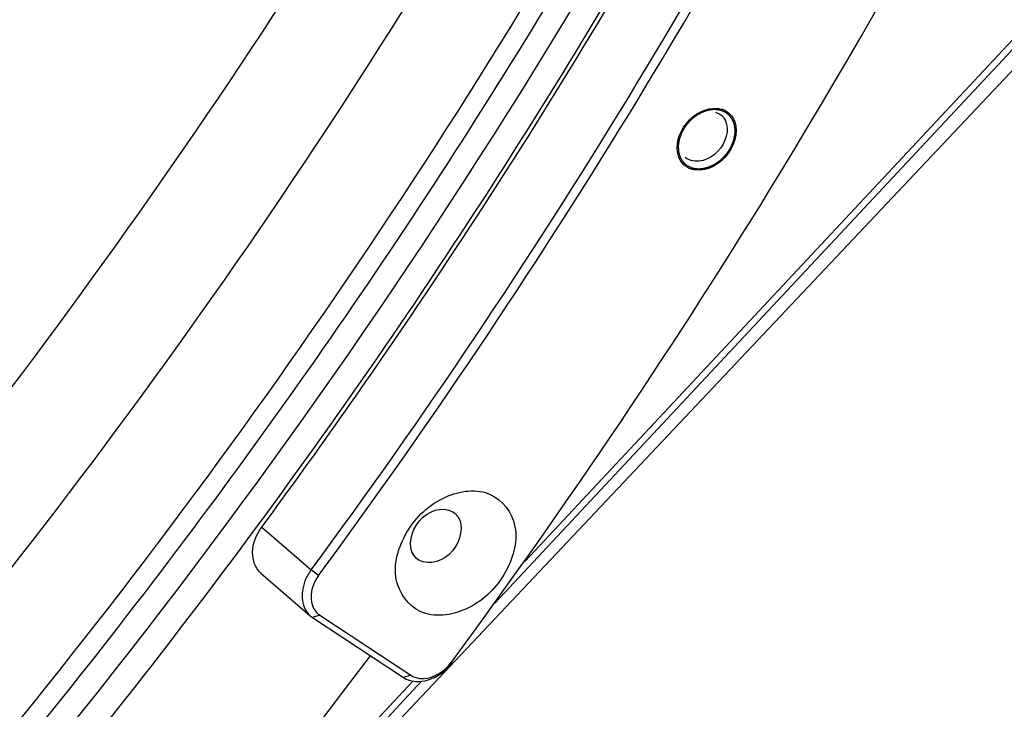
# Model space of a CAD drawing. Header units: millimetres. Extents: x 0 to 420, y 0 to 297.
# Tile 393 of 502: x 385.27 to 392.74, y 186.32 to 191.56. Entities that reach past the tile are written whole.
import ezdxf

# ---------------------------------------------------------------- set-up
doc = ezdxf.new("R2010")
doc.units = ezdxf.units.MM
doc.header["$LTSCALE"] = 23.1
doc.layers.get('0').update_dxf_attribs({"linetype": 'CONTINUOUS'})
doc.layers.add('02___PRT_ALL_AXES', color=7, linetype='CONTINUOUS')

msp = doc.modelspace()

# ---------------------------------------------------------------- linework, layer by layer
at = {"color": 7, "linetype": 'CONTINUOUS'}
for p, q in [((389.105, 187.4468), (394.1261, 192.8211)), ((394.2525, 192.7103), (370.8129, 167.8505)), ((394.0874, 192.7062), (388.8752, 187.1273)), ((387.1063, 187.7044), (387.4813, 187.3796)), ((387.0997, 187.3551), (387.4747, 187.0303)), ((387.5379, 187.3375), (387.4813, 187.3796)), ((387.4747, 187.0303), (387.4923, 187.017)), ((387.5471, 187.0354), (387.4923, 187.017)), ((387.5471, 187.0354), (388.2381, 186.5791)), ((387.4923, 187.017), (388.1833, 186.5607)), ((388.5454, 186.677), (388.5482, 186.6809)), ((388.5454, 186.677), (388.5482, 186.6809)), ((388.2381, 186.5791), (388.1833, 186.5607)), ((387.53, 185.7609), (388.2525, 186.5342)), ((388.3197, 186.5328), (387.565, 185.725))]:
    msp.add_line(p, q, dxfattribs=at)
for centre, radius, start, end in [((348.5403, 216.1116), 48.3934, 323.57882, 333.80644), ((349.1553, 215.787), 47.7688, 328.51011, 333.73249), ((347.6447, 216.6965), 49.532, 323.64924, 328.52575), ((390.5523, 190.726), 0.1599, 67.76185, 73.91581), ((390.554, 190.7303), 0.1552, 63.43257, 67.75245), ((390.5198, 190.744), 0.1171, 49.11912, 50.60702), ((390.5187, 190.7428), 0.1187, 38.59944, 49.09498), ((390.4175, 190.5721), 0.1562, 209.3907, 211.18107), ((390.416, 190.5711), 0.1544, 211.18282, 212.41495), ((390.3997, 190.6056), 0.1196, 229.17822, 242.53679), ((390.4032, 190.6122), 0.1271, 242.52654, 253.95502), ((390.4151, 190.5764), 0.1579, 243.47565, 253.9493), ((387.5867, 187.1594), 0.1708, 216.75877, 229.0726), ((387.6264, 187.1545), 0.1432, 219.56633, 224.49641), ((387.6248, 187.1529), 0.1409, 224.4811, 236.54745), ((388.2773, 186.8744), 0.3329, 317.93022, 323.63351)]:
    msp.add_arc(centre, radius, start, end, dxfattribs=at)
for points, knots in [([(378.9757, 181.8709), (381.3571, 184.074), (385.6919, 188.9116), (389.8774, 195.8119), (392.3241, 201.6351), (394.0782, 207.3942), (394.6905, 211.8509), (394.7189, 214.7681)], [0, 0, 0, 0, 0.260218, 0.517594, 0.643305, 0.766, 1, 1, 1, 1]), ([(376.3864, 178.6276), (378.9724, 180.6185), (382.5671, 184.0162), (386.6173, 189.1506), (389.2512, 193.2623), (391.4281, 197.557), (393.6377, 203.3356), (394.5758, 207.869), (394.804, 210.8639)], [0, 0, 0, 0, 0.256713, 0.385748, 0.513858, 0.640132, 0.763745, 1, 1, 1, 1]), ([(395.384, 210.3616), (395.1558, 207.3667), (394.2177, 202.8333), (392.0081, 197.0548), (389.8312, 192.76), (387.1973, 188.6483), (383.1471, 183.5139), (379.5524, 180.1162), (376.9664, 178.1253)], [0, 0, 0, 0, 0.236255, 0.359868, 0.486142, 0.614252, 0.743287, 1, 1, 1, 1]), ([(388.5482, 186.6809), (389.4296, 187.8787), (392.6717, 192.7021), (395.0907, 198.0951), (396.2564, 202.2588)], [0, 0, 0, 0, 0.255917, 1, 1, 1, 1]), ([(377.0381, 177.9883), (378.7262, 179.2877), (381.9458, 182.1224), (386.1907, 186.9467), (389.7717, 192.241), (391.6735, 196.0355), (392.4809, 197.9697)], [0, 0, 0, 0, 0.250468, 0.502714, 0.753575, 1, 1, 1, 1]), ([(387.1063, 187.7044), (387.5362, 188.2887), (389.1913, 190.644), (390.6408, 193.1444), (391.59, 195.0769)], [0, 0, 0, 0, 0.252027, 1, 1, 1, 1]), ([(390.2814, 190.4954), (390.2407, 190.5677), (390.2816, 190.7734), (390.4473, 190.8821), (390.5371, 190.8863)], [0, 0, 0, 0, 0.480079, 1, 1, 1, 1]), ([(390.5371, 190.8863), (390.5422, 190.8865), (390.5523, 190.8866), (390.5624, 190.8859), (390.5674, 190.8853)], [0, 0, 0, 0, 0.505047, 1, 1, 1, 1]), ([(390.5674, 190.8853), (390.5724, 190.8848), (390.5822, 190.8833), (390.5919, 190.881), (390.5966, 190.8796)], [0, 0, 0, 0, 0.505039, 1, 1, 1, 1]), ([(390.6115, 190.8168), (390.6596, 190.7567), (390.6238, 190.554), (390.4459, 190.4676), (390.3681, 190.49)], [0, 0, 0, 0, 0.487546, 1, 1, 1, 1]), ([(390.6842, 190.813), (390.7301, 190.7371), (390.6827, 190.5155), (390.494, 190.4086), (390.4006, 190.4189)], [0, 0, 0, 0, 0.485738, 1, 1, 1, 1]), ([(390.4006, 190.4189), (390.3956, 190.4194), (390.3858, 190.4209), (390.3761, 190.4233), (390.3714, 190.4246)], [0, 0, 0, 0, 0.505039, 1, 1, 1, 1]), ([(388.3506, 187.0478), (388.254, 187.0757), (388.074, 187.2716), (388.1621, 187.6533), (388.4195, 187.9355), (388.6934, 187.9989), (388.8053, 187.9666)], [0, 0, 0, 0, 0.213494, 0.468878, 0.752929, 1, 1, 1, 1]), ([(388.8053, 187.9666), (388.9019, 187.9387), (389.0819, 187.7429), (388.9938, 187.3611), (388.7363, 187.0789), (388.4625, 187.0156), (388.3506, 187.0478)], [0, 0, 0, 0, 0.213494, 0.468878, 0.752929, 1, 1, 1, 1]), ([(388.2806, 187.467), (388.2174, 187.5218), (388.2372, 187.7599), (388.4378, 187.8593), (388.5254, 187.834)], [0, 0, 0, 0, 0.478313, 1, 1, 1, 1]), ([(388.5752, 187.8072), (388.6385, 187.7525), (388.6187, 187.5143), (388.4181, 187.415), (388.3305, 187.4402)], [0, 0, 0, 0, 0.478313, 1, 1, 1, 1]), ([(387.0998, 187.3551), (387.0572, 187.392), (387.0117, 187.5276), (387.0658, 187.6494), (387.1063, 187.7044)], [0, 0, 0, 0, 0.452002, 1, 1, 1, 1]), ([(387.4813, 187.3796), (387.4624, 187.3539), (387.4062, 187.2587), (387.402, 187.1211), (387.4498, 187.0571)], [0, 0, 0, 0, 0.285686, 1, 1, 1, 1]), ([(387.5379, 187.3375), (387.5217, 187.3155), (387.474, 187.2346), (387.4728, 187.1156), (387.516, 187.0633)], [0, 0, 0, 0, 0.287348, 1, 1, 1, 1]), ([(371.4392, 172.373), (373.0217, 173.2236), (379.2626, 177.0658), (384.6257, 182.3015), (387.9314, 186.7271)], [0, 0, 0, 0, 0.245426, 1, 1, 1, 1]), ([(388.1833, 186.5607), (388.2355, 186.5263), (388.3945, 186.5231), (388.5072, 186.6174), (388.552, 186.6782)], [0, 0, 0, 0, 0.452784, 1, 1, 1, 1]), ([(388.2381, 186.5791), (388.2574, 186.5663), (388.359, 186.531), (388.4706, 186.5917), (388.5244, 186.6513)], [0, 0, 0, 0, 0.223448, 1, 1, 1, 1])]:
    msp.add_open_spline(points, degree=3, knots=knots, dxfattribs=at)
at = {"color": 2, "linetype": 'CONTINUOUS'}
for points, knots in [([(390.4145, 190.8371), (390.4114, 190.8349), (390.4067, 190.8316), (390.4004, 190.8272), (390.3965, 190.8245), (390.3933, 190.8223), (390.3914, 190.8209), (390.3898, 190.8198), (390.3886, 190.8189), (390.3875, 190.818), (390.3853, 190.8161), (390.382, 190.8132), (390.3776, 190.8094), (390.3731, 190.8056), (390.3698, 190.8028), (390.3676, 190.8009), (390.3665, 190.7999), (390.3654, 190.799), (390.364, 190.7975), (390.3623, 190.7958), (390.3596, 190.793), (390.3562, 190.7894), (390.3528, 190.7859), (390.3501, 190.7831), (390.348, 190.781), (390.3463, 190.7792), (390.345, 190.7778), (390.3439, 190.7768), (390.343, 190.7756), (390.3417, 190.774), (390.3402, 190.772), (390.3383, 190.7697), (390.3358, 190.7665), (390.3326, 190.7626), (390.3295, 190.7586), (390.327, 190.7555), (390.3254, 190.7535), (390.3243, 190.7521), (390.3237, 190.7513), (390.3232, 190.7505), (390.3225, 190.7495), (390.3209, 190.7471), (390.3185, 190.7434), (390.3153, 190.7385), (390.3121, 190.7336), (390.3098, 190.7299), (390.3082, 190.7275), (390.3075, 190.7264), (390.307, 190.7256), (390.3065, 190.7248), (390.3057, 190.7232), (390.3046, 190.7211), (390.3028, 190.7176), (390.3005, 190.7132), (390.2969, 190.7062), (390.2942, 190.701), (390.2923, 190.6975)], [0, 0, 0, 0, 0.0625, 0.09375, 0.125, 0.140625, 0.15625, 0.164062, 0.171875, 0.179688, 0.1875, 0.21875, 0.25, 0.28125, 0.3125, 0.320312, 0.328125, 0.335938, 0.34375, 0.359375, 0.375, 0.40625, 0.4375, 0.453125, 0.46875, 0.484375, 0.492188, 0.5, 0.507812, 0.515625, 0.53125, 0.546875, 0.5625, 0.59375, 0.625, 0.640625, 0.65625, 0.664062, 0.667969, 0.671875, 0.679688, 0.6875, 0.71875, 0.75, 0.78125, 0.8125, 0.820312, 0.828125, 0.832031, 0.835938, 0.84375, 0.859375, 0.875, 0.90625, 0.9375, 1, 1, 1, 1]), ([(390.3758, 190.4334), (390.379, 190.4328), (390.3854, 190.4318), (390.3934, 190.4305), (390.3998, 190.4294), (390.4038, 190.4287), (390.407, 190.4282), (390.4094, 190.4278), (390.4114, 190.4275), (390.4128, 190.4272), (390.4136, 190.4271), (390.4142, 190.427), (390.4149, 190.4271), (390.4157, 190.4271), (390.4172, 190.4272), (390.4194, 190.4273), (390.4219, 190.4274), (390.4254, 190.4276), (390.4297, 190.4279), (390.4348, 190.4281), (390.4399, 190.4284), (390.4442, 190.4286), (390.4477, 190.4288), (390.4502, 190.429), (390.4524, 190.4291), (390.4539, 190.4292), (390.4547, 190.4292), (390.4554, 190.4292), (390.456, 190.4294), (390.4569, 190.4296), (390.4585, 190.43), (390.4607, 190.4306), (390.4633, 190.4313), (390.4668, 190.4321), (390.4712, 190.4333), (390.4765, 190.4346), (390.4818, 190.4359), (390.4862, 190.4371), (390.4897, 190.438), (390.4923, 190.4386), (390.4945, 190.4392), (390.4961, 190.4396), (390.4969, 190.4398), (390.4976, 190.4399), (390.4983, 190.4403), (390.4991, 190.4407), (390.5007, 190.4414), (390.5029, 190.4424), (390.5056, 190.4436), (390.5091, 190.4452), (390.5135, 190.4472), (390.5188, 190.4496), (390.5241, 190.452), (390.5285, 190.454), (390.5321, 190.4556), (390.5347, 190.4568), (390.5369, 190.4578), (390.5385, 190.4585), (390.5394, 190.4589), (390.5401, 190.4591), (390.5407, 190.4596), (390.5415, 190.4601), (390.5429, 190.4611), (390.545, 190.4624), (390.5475, 190.4641), (390.5508, 190.4663), (390.5549, 190.469), (390.5598, 190.4723), (390.5648, 190.4756), (390.5689, 190.4783), (390.5722, 190.4805), (390.5747, 190.4822), (390.5767, 190.4835), (390.5782, 190.4845), (390.579, 190.485), (390.5796, 190.4854), (390.5802, 190.486), (390.5809, 190.4866), (390.5822, 190.4878), (390.5841, 190.4895), (390.5863, 190.4916), (390.5893, 190.4943), (390.5931, 190.4977), (390.5976, 190.5018), (390.602, 190.5058), (390.6058, 190.5092), (390.6088, 190.512), (390.611, 190.514), (390.6129, 190.5157), (390.6142, 190.5169), (390.6149, 190.5176), (390.6155, 190.5181), (390.616, 190.5187), (390.6166, 190.5195), (390.6178, 190.5208), (390.6194, 190.5228), (390.6213, 190.5252), (390.6239, 190.5283), (390.6271, 190.5322), (390.631, 190.537), (390.6348, 190.5417), (390.638, 190.5456), (390.6406, 190.5487), (390.6425, 190.5511), (390.6442, 190.5531), (390.6453, 190.5544), (390.6459, 190.5552), (390.6464, 190.5558), (390.6468, 190.5565), (390.6473, 190.5574), (390.6482, 190.5589), (390.6495, 190.5611), (390.6511, 190.5637), (390.6532, 190.5672), (390.6558, 190.5716), (390.659, 190.5769), (390.6621, 190.5822), (390.6647, 190.5866), (390.6668, 190.5901), (390.6684, 190.5927), (390.6697, 190.5949), (390.6706, 190.5965), (390.6711, 190.5973), (390.6715, 190.598), (390.6718, 190.5987), (390.6721, 190.5996), (390.6728, 190.6012), (390.6737, 190.6034), (390.6748, 190.6062), (390.6762, 190.6098), (390.6781, 190.6143), (390.6802, 190.6198), (390.6824, 190.6252), (390.6842, 190.6297), (390.6857, 190.6334), (390.6868, 190.6361), (390.6877, 190.6383), (390.6883, 190.6399), (390.6887, 190.6408), (390.689, 190.6415), (390.6891, 190.6422), (390.6893, 190.6431), (390.6897, 190.6447), (390.6902, 190.647), (390.6908, 190.6497), (390.6916, 190.6534), (390.6926, 190.658), (390.6938, 190.6635), (390.695, 190.669), (390.696, 190.6735), (390.6968, 190.6772), (390.6974, 190.6799), (390.6979, 190.6822), (390.6983, 190.6838), (390.6985, 190.6847), (390.6986, 190.6854), (390.6986, 190.6861), (390.6987, 190.687), (390.6987, 190.6885), (390.6988, 190.6908), (390.6989, 190.6934), (390.699, 190.697), (390.6992, 190.7014), (390.6993, 190.7068), (390.6995, 190.7121), (390.6997, 190.7165), (390.6998, 190.7201), (390.6999, 190.7228), (390.7, 190.725), (390.7, 190.7265), (390.7001, 190.7274), (390.7001, 190.7281), (390.7, 190.7287), (390.6998, 190.7296), (390.6996, 190.731), (390.6992, 190.7331), (390.6988, 190.7357), (390.6982, 190.739), (390.6975, 190.7433), (390.6966, 190.7483), (390.6957, 190.7534), (390.695, 190.7576), (390.6944, 190.7609), (390.694, 190.7635), (390.6936, 190.7656), (390.6934, 190.7671), (390.6932, 190.7679), (390.6932, 190.7685), (390.6929, 190.7691), (390.6926, 190.7698), (390.692, 190.7711), (390.6913, 190.7729), (390.6903, 190.7751), (390.6891, 190.7781), (390.6876, 190.7817), (390.6857, 190.7862), (390.6838, 190.7906), (390.6823, 190.7942), (390.6811, 190.7972), (390.6801, 190.7994), (390.6793, 190.8012), (390.6788, 190.8025), (390.6785, 190.8032), (390.6783, 190.8038), (390.6779, 190.8042), (390.6775, 190.8049), (390.6766, 190.8059), (390.6755, 190.8075), (390.6741, 190.8093), (390.6722, 190.8118), (390.6699, 190.8148), (390.6671, 190.8185), (390.6644, 190.8222), (390.662, 190.8253), (390.6602, 190.8277), (390.659, 190.8293), (390.6581, 190.8305), (390.6574, 190.8314), (390.6568, 190.8322), (390.6563, 190.8328), (390.656, 190.8333), (390.6555, 190.8336), (390.655, 190.8341), (390.6542, 190.8347), (390.6533, 190.8354), (390.6521, 190.8363), (390.6506, 190.8375), (390.6482, 190.8394), (390.6452, 190.8417), (390.6416, 190.8446), (390.638, 190.8474), (390.635, 190.8497), (390.6326, 190.8516), (390.6311, 190.8528), (390.6299, 190.8537), (390.629, 190.8544), (390.6282, 190.855), (390.6276, 190.8555), (390.6272, 190.8559), (390.6266, 190.8561), (390.6259, 190.8564), (390.625, 190.8568), (390.6239, 190.8573), (390.6225, 190.8579), (390.6206, 190.8587), (390.6177, 190.8599), (390.6141, 190.8615), (390.6097, 190.8634), (390.6054, 190.8652), (390.5995, 190.8677), (390.5952, 190.8696), (390.5923, 190.8709)], [0, 0, 0, 0, 0.015625, 0.03125, 0.039062, 0.046875, 0.050781, 0.054688, 0.058594, 0.060547, 0.061523, 0.0625, 0.063477, 0.064453, 0.066406, 0.070312, 0.074219, 0.078125, 0.085938, 0.09375, 0.101562, 0.109375, 0.113281, 0.117188, 0.121094, 0.123047, 0.124023, 0.125, 0.125977, 0.126953, 0.128906, 0.132812, 0.136719, 0.140625, 0.148438, 0.15625, 0.164062, 0.171875, 0.175781, 0.179688, 0.183594, 0.185547, 0.186523, 0.1875, 0.188477, 0.189453, 0.191406, 0.195312, 0.199219, 0.203125, 0.210938, 0.21875, 0.226562, 0.234375, 0.238281, 0.242188, 0.246094, 0.248047, 0.249023, 0.25, 0.250977, 0.251953, 0.253906, 0.257812, 0.261719, 0.265625, 0.273438, 0.28125, 0.289062, 0.296875, 0.300781, 0.304688, 0.308594, 0.310547, 0.311523, 0.3125, 0.313477, 0.314453, 0.316406, 0.320312, 0.324219, 0.328125, 0.335938, 0.34375, 0.351562, 0.359375, 0.363281, 0.367188, 0.371094, 0.373047, 0.374023, 0.375, 0.375977, 0.376953, 0.378906, 0.382812, 0.386719, 0.390625, 0.398438, 0.40625, 0.414062, 0.421875, 0.425781, 0.429688, 0.433594, 0.435547, 0.436523, 0.4375, 0.438477, 0.439453, 0.441406, 0.445312, 0.449219, 0.453125, 0.460938, 0.46875, 0.476562, 0.484375, 0.488281, 0.492188, 0.496094, 0.498047, 0.499023, 0.5, 0.500977, 0.501953, 0.503906, 0.507812, 0.511719, 0.515625, 0.523438, 0.53125, 0.539062, 0.546875, 0.550781, 0.554688, 0.558594, 0.560547, 0.561523, 0.5625, 0.563477, 0.564453, 0.566406, 0.570312, 0.574219, 0.578125, 0.585938, 0.59375, 0.601562, 0.609375, 0.613281, 0.617188, 0.621094, 0.623047, 0.624023, 0.625, 0.625977, 0.626953, 0.628906, 0.632812, 0.636719, 0.640625, 0.648438, 0.65625, 0.664062, 0.671875, 0.675781, 0.679688, 0.683594, 0.685547, 0.686523, 0.6875, 0.688477, 0.689453, 0.691406, 0.695312, 0.699219, 0.703125, 0.710938, 0.71875, 0.726562, 0.734375, 0.738281, 0.742188, 0.746094, 0.748047, 0.749023, 0.75, 0.750977, 0.751953, 0.753906, 0.757812, 0.761719, 0.765625, 0.773438, 0.78125, 0.789062, 0.796875, 0.800781, 0.804688, 0.808594, 0.810547, 0.811523, 0.8125, 0.813477, 0.814453, 0.816406, 0.820312, 0.824219, 0.828125, 0.835938, 0.84375, 0.851562, 0.859375, 0.863281, 0.867188, 0.869141, 0.871094, 0.873047, 0.874023, 0.875, 0.875977, 0.876953, 0.878906, 0.880859, 0.882812, 0.886719, 0.890625, 0.898438, 0.90625, 0.914062, 0.921875, 0.925781, 0.929688, 0.931641, 0.933594, 0.935547, 0.936523, 0.9375, 0.938477, 0.939453, 0.941406, 0.943359, 0.945312, 0.949219, 0.953125, 0.960938, 0.96875, 0.976562, 0.984375, 1, 1, 1, 1]), ([(390.5923, 190.8709), (390.5889, 190.8715), (390.5838, 190.8726), (390.577, 190.8739), (390.5727, 190.8748), (390.5694, 190.8754), (390.5672, 190.8758), (390.5658, 190.8762), (390.5649, 190.8763), (390.564, 190.8763), (390.5628, 190.8764), (390.561, 190.8764), (390.5587, 190.8765), (390.555, 190.8766), (390.5504, 190.8768), (390.5458, 190.8769), (390.5421, 190.8771), (390.5398, 190.8771), (390.538, 190.8772), (390.5368, 190.8772), (390.5359, 190.8773), (390.535, 190.8772), (390.5333, 190.877), (390.531, 190.8767), (390.5273, 190.8763), (390.5226, 190.8758), (390.518, 190.8752), (390.5143, 190.8748), (390.5115, 190.8745), (390.5091, 190.8742), (390.5075, 190.874), (390.5066, 190.8739), (390.5059, 190.8739), (390.5052, 190.8736), (390.5042, 190.8734), (390.5025, 190.873), (390.5001, 190.8723), (390.4972, 190.8716), (390.4933, 190.8706), (390.4885, 190.8693), (390.4836, 190.8681), (390.4798, 190.8671), (390.4774, 190.8664), (390.4757, 190.866), (390.4747, 190.8657), (390.4738, 190.8653), (390.4726, 190.8649), (390.4698, 190.8637), (390.4656, 190.8621), (390.4599, 190.8598), (390.4552, 190.8579), (390.4515, 190.8564), (390.4491, 190.8555), (390.4473, 190.8547), (390.4461, 190.8542), (390.4452, 190.8539), (390.4442, 190.8534), (390.4425, 190.8525), (390.4402, 190.8512), (390.4364, 190.8491), (390.4316, 190.8465), (390.424, 190.8423), (390.4183, 190.8392), (390.4145, 190.8371)], [0, 0, 0, 0, 0.0625, 0.09375, 0.125, 0.140625, 0.15625, 0.164062, 0.167969, 0.171875, 0.179688, 0.1875, 0.203125, 0.21875, 0.25, 0.28125, 0.296875, 0.3125, 0.320312, 0.328125, 0.332031, 0.335938, 0.34375, 0.359375, 0.375, 0.40625, 0.4375, 0.453125, 0.46875, 0.484375, 0.492188, 0.496094, 0.5, 0.503906, 0.507812, 0.515625, 0.53125, 0.546875, 0.5625, 0.59375, 0.625, 0.640625, 0.65625, 0.664062, 0.667969, 0.671875, 0.679688, 0.6875, 0.71875, 0.75, 0.78125, 0.796875, 0.8125, 0.820312, 0.828125, 0.832031, 0.835938, 0.84375, 0.859375, 0.875, 0.90625, 0.9375, 1, 1, 1, 1]), ([(390.2923, 190.6975), (390.2911, 190.694), (390.2886, 190.6869), (390.2848, 190.6763), (390.2817, 190.6675), (390.2795, 190.6613), (390.2783, 190.6577), (390.2773, 190.6551), (390.2766, 190.6529), (390.2759, 190.6511), (390.2756, 190.65), (390.2752, 190.6491), (390.2751, 190.6482), (390.2748, 190.6467), (390.2745, 190.6444), (390.2741, 190.6417), (390.2735, 190.6382), (390.2726, 190.6319), (390.2715, 190.6247), (390.2704, 190.6176), (390.2697, 190.6131), (390.2692, 190.6095), (390.2688, 190.6069), (390.2685, 190.6046), (390.2682, 190.6028), (390.268, 190.6017), (390.2679, 190.6008), (390.2677, 190.5999), (390.2678, 190.5989), (390.2679, 190.5976), (390.268, 190.596), (390.2681, 190.5939), (390.2683, 190.5905), (390.2686, 190.5863), (390.269, 190.5797), (390.2694, 190.573), (390.2698, 190.5663), (390.2701, 190.5621), (390.2703, 190.5588), (390.2704, 190.5567), (390.2705, 190.5552), (390.2706, 190.5545), (390.2706, 190.554), (390.2707, 190.5537), (390.2709, 190.5532), (390.2711, 190.5524), (390.2715, 190.5511), (390.2721, 190.5492), (390.2731, 190.5461), (390.2743, 190.5423), (390.2757, 190.5377), (390.2771, 190.5331), (390.2786, 190.5286), (390.28, 190.524), (390.2812, 190.5202), (390.2821, 190.5171), (390.2827, 190.5152), (390.2831, 190.5139), (390.2834, 190.5131), (390.2835, 190.5126), (390.2836, 190.5122), (390.2839, 190.5119), (390.2842, 190.5113), (390.2849, 190.5102), (390.286, 190.5086), (390.2876, 190.5061), (390.2897, 190.5029), (390.293, 190.4977), (390.2963, 190.4926), (390.2997, 190.4875), (390.3017, 190.4843), (390.3034, 190.4817), (390.3044, 190.4801), (390.3052, 190.4788), (390.3059, 190.4779), (390.3064, 190.477), (390.3069, 190.4766), (390.3075, 190.4761), (390.3082, 190.4755), (390.3093, 190.4745), (390.3107, 190.4733), (390.3124, 190.4719), (390.3146, 190.47), (390.3174, 190.4675), (390.3208, 190.4647), (390.3242, 190.4618), (390.3275, 190.4589), (390.3303, 190.4565), (390.3326, 190.4546), (390.3342, 190.4531), (390.3355, 190.452), (390.3364, 190.4513), (390.3368, 190.451), (390.3372, 190.4506), (390.3379, 190.4503), (390.3388, 190.4499), (390.3402, 190.4493), (390.342, 190.4485), (390.3441, 190.4475), (390.3469, 190.4463), (390.3504, 190.4447), (390.3546, 190.4428), (390.3603, 190.4403), (390.3673, 190.4371), (390.3729, 190.4346), (390.3758, 190.4334)], [0, 0, 0, 0, 0.03125, 0.0625, 0.09375, 0.109375, 0.117188, 0.125, 0.132812, 0.136719, 0.140625, 0.142578, 0.144531, 0.148438, 0.15625, 0.164062, 0.171875, 0.1875, 0.21875, 0.234375, 0.25, 0.257812, 0.265625, 0.273438, 0.277344, 0.28125, 0.283203, 0.285156, 0.289062, 0.292969, 0.296875, 0.304688, 0.3125, 0.328125, 0.34375, 0.375, 0.390625, 0.40625, 0.414062, 0.421875, 0.425781, 0.427734, 0.428711, 0.429688, 0.431641, 0.433594, 0.4375, 0.445312, 0.453125, 0.46875, 0.484375, 0.5, 0.515625, 0.53125, 0.546875, 0.554688, 0.5625, 0.566406, 0.568359, 0.570312, 0.571289, 0.572266, 0.574219, 0.578125, 0.585938, 0.59375, 0.609375, 0.625, 0.65625, 0.671875, 0.6875, 0.695312, 0.703125, 0.707031, 0.710938, 0.714844, 0.716797, 0.71875, 0.722656, 0.726562, 0.734375, 0.742188, 0.75, 0.765625, 0.78125, 0.796875, 0.8125, 0.828125, 0.835938, 0.84375, 0.851562, 0.853516, 0.855469, 0.857422, 0.859375, 0.863281, 0.867188, 0.875, 0.882812, 0.890625, 0.90625, 0.921875, 0.9375, 0.96875, 1, 1, 1, 1])]:
    msp.add_open_spline(points, degree=3, knots=knots, dxfattribs=at)
at = {"color": 7, "linetype": 'CONTINUOUS'}
for points in [[(390.5499, 190.8575), (390.5659, 190.8529), (390.5813, 190.845), (390.5942, 190.8345)], [(390.6235, 190.8691), (390.6481, 190.8568), (390.6699, 190.8366), (390.6842, 190.813)], [(390.3446, 190.4351), (390.3209, 190.4469), (390.2998, 190.466), (390.2856, 190.4884)], [(388.5254, 187.834), (388.5435, 187.8288), (388.561, 187.8196), (388.5752, 187.8072)], [(388.3305, 187.4402), (388.3124, 187.4455), (388.2949, 187.4547), (388.2806, 187.467)]]:
    msp.add_open_spline(points, degree=3, dxfattribs=at)
at = {"layer": '02___PRT_ALL_AXES', "color": 7, "linetype": 'CONTINUOUS'}
for points, knots in [([(392.6269, 197.9084), (391.0072, 193.9955), (386.6342, 186.5576), (380.5409, 180.458), (377.1427, 177.8521)], [0, 0, 0, 0, 0.497213, 1, 1, 1, 1]), ([(391.6211, 195.2134), (391.3037, 194.5626), (389.9622, 191.9669), (388.3827, 189.4948), (387.0803, 187.7248)], [0, 0, 0, 0, 0.247824, 1, 1, 1, 1]), ([(387.0803, 187.7248), (386.376, 186.7675), (383.4366, 183.0565), (379.9713, 179.7601), (377.1507, 177.6138)], [0, 0, 0, 0, 0.25112, 1, 1, 1, 1])]:
    msp.add_open_spline(points, degree=3, knots=knots, dxfattribs=at)

doc.saveas('drawing.dxf')
